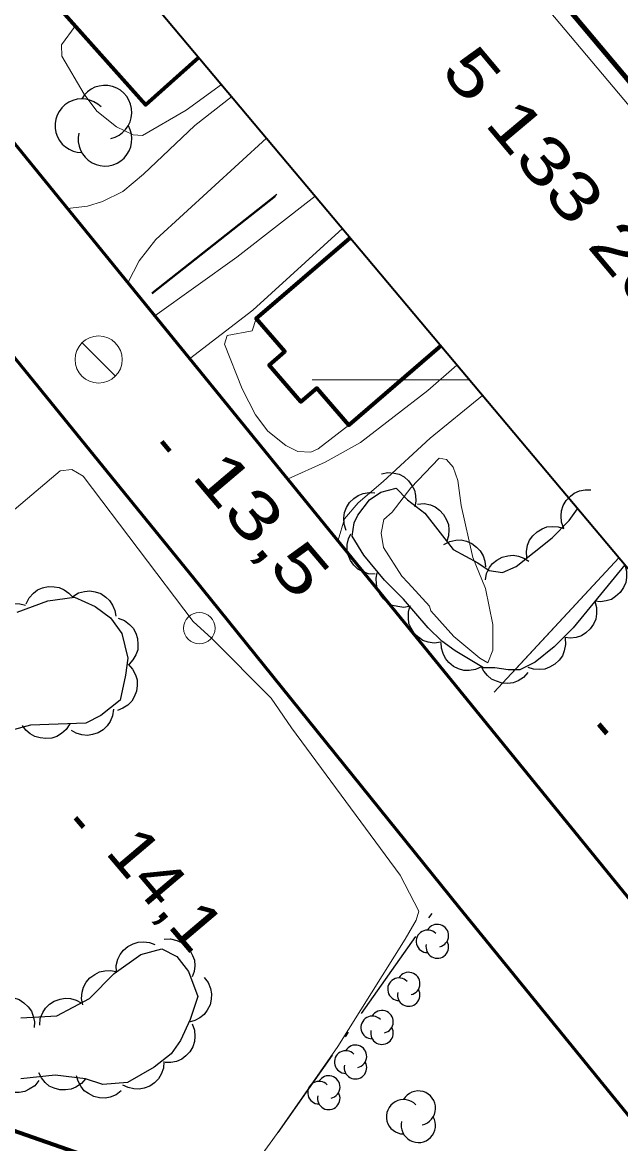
# Model space of a CAD drawing. Extents: x 386081 to 389416, y 5130568 to 5134082.
# Drawn here: x 388069.1 to 388107.1, y 5133151.4 to 5133222.7 of the extents above; entities that cross this region are included whole.
import ezdxf
from ezdxf.enums import TextEntityAlignment as Align

# ---------------------------------------------------------------- set-up
doc = ezdxf.new("R2010")
doc.units = 0
doc.header["$LTSCALE"] = 1.2
doc.linetypes.add('DOT_DASHED', pattern=[7.7, 5, -1.2, 0.3, -1.2])
doc.linetypes.add('LONG_DASHED', pattern=[7.5, 6, -1.5])
for name, color, linetype, lineweight in [('19', 7, 'Continuous', 13), ('2', 7, 'Continuous', 13), ('21', 7, 'LONG_DASHED', 35), ('3', 7, 'Continuous', 140), ('31', 7, 'Continuous', 70), ('36', 7, 'Continuous', 13), ('37', 7, 'Continuous', 13), ('41', 7, 'DOT_DASHED', 25), ('44', 7, 'Continuous', 25), ('60', 7, 'Continuous', 13), ('61', 7, 'Continuous', 13)]:
    doc.layers.add(name, color=color, linetype=linetype, lineweight=lineweight)

msp = doc.modelspace()

# ---------------------------------------------------------------- linework, layer by layer
at = {"layer": '19'}
for points in [[(388071.95, 5133210.9), (388073.23, 5133211.05), (388074.18, 5133211.34), (388075.46, 5133211.98), (388076.78, 5133213.09), (388080.05, 5133216.18), (388082.39, 5133218.01)], [(388075.79, 5133206.18), (388076.5, 5133207.58), (388077.58, 5133208.93), (388084.61, 5133215.37)], [(388077.5, 5133204.07), (388082.73, 5133207.8), (388087.7, 5133211.69)], [(388079.72, 5133201.34), (388083.75, 5133204.44), (388089.45, 5133209.62)], [(388085.99, 5133193.71), (388088.34, 5133194.76), (388090.59, 5133196.01), (388094.88, 5133199.33), (388096.73, 5133200.94)], [(388089.18, 5133189.8), (388089.57, 5133191.16), (388090.44, 5133192.18), (388092.04, 5133193.54), (388095.02, 5133196.28), (388098.35, 5133199.01)]]:
    msp.add_lwpolyline(points, dxfattribs=at)
at = {"layer": '2'}
for points in [[(388081.74, 5133218.79), (388079.49, 5133217.16), (388076.73, 5133215.55), (388076.12, 5133215.59), (388075.06, 5133216.09), (388073.81, 5133217.09), (388073, 5133218.17), (388071.59, 5133220.59), (388071.56, 5133221.32), (388072.44, 5133222.5)], [(388089.85, 5133197.11), (388087.91, 5133195.61), (388087.43, 5133195.4), (388086.61, 5133195.44), (388085.85, 5133195.83), (388084.7, 5133196.74), (388083.92, 5133197.78), (388083.06, 5133199.43), (388081.93, 5133202.26), (388082.1, 5133202.83), (388083.69, 5133203.11), (388083.96, 5133203.9)], [(388048.23, 5133170.39), (388048.4, 5133170.37), (388048.91, 5133170.63), (388050.17, 5133171.68), (388060.71, 5133180.73), (388062.18, 5133182.53), (388063.86, 5133185.15), (388065.5, 5133188.26), (388066.75, 5133189.95), (388068.43, 5133191.63), (388071.48, 5133194.2), (388072.22, 5133194.29), (388072.95, 5133193.88), (388079.94, 5133184.62), (388081.14, 5133183.55), (388084.92, 5133179.74), (388086.21, 5133177.86), (388093.11, 5133168.49), (388094.3, 5133166.19), (388094.13, 5133165.62), (388093.43, 5133164.42), (388089.15, 5133157.59), (388085.29, 5133152.05), (388075.06, 5133137.95)]]:
    msp.add_lwpolyline(points, dxfattribs=at)
msp.add_lwpolyline([(388093.62, 5133187.08), (388093.23, 5133187.51), (388092.06, 5133189.34), (388091.9, 5133190.25), (388092.08, 5133191.12), (388092.62, 5133191.59), (388093.79, 5133193.13), (388095.61, 5133195.01), (388096.06, 5133194.94), (388096.5, 5133194.45), (388096.79, 5133193.59), (388096.99, 5133192.01), (388097.75, 5133188.69), (388098.54, 5133186.72), (388099.01, 5133184.44), (388099.02, 5133182.8), (388098.7, 5133182), (388098.18, 5133182.3), (388096.54, 5133183.66), (388095.06, 5133185.3), (388094.98, 5133185.61)], close=True, dxfattribs=at)
at = {"layer": '21', "linetype": 'Continuous', "lineweight": 53}
for points in [[(387988.29, 5133299.49), (387998.02, 5133289.25), (388006.21, 5133279.7), (388011.02, 5133273.63), (388014.87, 5133268.22), (388029.06, 5133250.18), (388045.35, 5133229.98), (388079.95, 5133187.42), (388096.88, 5133166.43), (388126.93, 5133129.5), (388151.89, 5133100.29), (388177.78, 5133070.47), (388192.12, 5133054.55)], [(387996.48, 5133299.33), (388008.5, 5133286.86), (388018.14, 5133275.19), (388028.39, 5133262.22), (388050.54, 5133235.47), (388054.35, 5133231.28), (388056.75, 5133228.37), (388059.2, 5133225.59), (388063.51, 5133221.04), (388067.79, 5133216.01), (388124.74, 5133146.03), (388137.23, 5133130.93), (388156.14, 5133108.59), (388166.08, 5133097.05), (388179.25, 5133081.98), (388190.53, 5133069.43), (388199.06, 5133060.07), (388201.02, 5133058.05), (388201.87, 5133057.51), (388202.98, 5133057.23), (388205.1, 5133057.08), (388206.18, 5133057.44), (388207.46, 5133058), (388209.21, 5133059.13)]]:
    msp.add_lwpolyline(points, dxfattribs=at)
at = {"layer": '3'}
for p, q in [((388077.95, 5133196.08), (388078.46, 5133195.47)), ((388105.77, 5133178.1), (388106.28, 5133177.49)), ((388072.46, 5133172.14), (388072.97, 5133171.53))]:
    msp.add_line(p, q, dxfattribs=at)
at = {"layer": '31'}
for points in [[(388080.29, 5133220.51), (388076.91, 5133217.5), (388070.52, 5133224.66), (388074.12, 5133227.86)], [(388095.71, 5133202.16), (388089.85, 5133197.11), (388087.81, 5133199.48), (388086.79, 5133198.61), (388084.78, 5133200.94), (388085.77, 5133201.8), (388083.96, 5133203.9), (388089.93, 5133209.04)]]:
    msp.add_lwpolyline(points, dxfattribs=at)
msp.add_lwpolyline([(388055.51, 5133154.59), (388065.1, 5133151.24), (388065.78, 5133153.2), (388073.26, 5133150.58), (388070.41, 5133142.41), (388065.08, 5133144.26), (388064.14, 5133141.59), (388052.4, 5133145.71)], close=True, dxfattribs=at)
at = {"layer": '36'}
msp.add_line((388075, 5133200.23), (388072.88, 5133202.35), dxfattribs=at)
for centre, radius in [((388073.93, 5133201.291), 1.5), ((388080.338, 5133184.2), 1)]:
    msp.add_circle(centre, radius, dxfattribs=at)
at = {"layer": '37', "lineweight": 25}
for p, q in [((388077.31, 5133205.53), (388085.28, 5133211.82)), ((388077.34, 5133205.49), (388085.19, 5133211.69))]:
    msp.add_line(p, q, dxfattribs=at)
at = {"layer": '37'}
for q in [(388099.1, 5133180.12), (388100.24, 5133181.35)]:
    msp.add_line((388107.04, 5133188.68), q, dxfattribs=at)
at = {"layer": '41'}
msp.add_line((388069.41, 5133129.44), (388095.57, 5133166.65), dxfattribs=at)
at = {"layer": '44'}
for points in [[(388091.93, 5133194.03), (388092.34, 5133194.11), (388092.74, 5133194.07), (388093.06, 5133193.99), (388093.37, 5133193.82), (388093.65, 5133193.58), (388093.87, 5133193.27), (388094.03, 5133192.98), (388094.1, 5133192.64), (388094.12, 5133192.27), (388094.05, 5133191.91)], [(388103.54, 5133190.55), (388103.39, 5133190.94), (388103.36, 5133191.34), (388103.38, 5133191.67), (388103.5, 5133192), (388103.68, 5133192.32), (388103.95, 5133192.6), (388104.2, 5133192.8), (388104.53, 5133192.93), (388104.89, 5133193.01), (388105.25, 5133193.01)], [(388089.69, 5133190.42), (388089.56, 5133190.81), (388089.54, 5133191.22), (388089.57, 5133191.55), (388089.71, 5133191.88), (388089.9, 5133192.19), (388090.18, 5133192.45), (388090.44, 5133192.65), (388090.77, 5133192.77), (388091.14, 5133192.83), (388091.5, 5133192.82)], [(388094.23, 5133192.1), (388094.64, 5133192.13), (388095.04, 5133192.04), (388095.35, 5133191.92), (388095.63, 5133191.71), (388095.88, 5133191.44), (388096.06, 5133191.1), (388096.19, 5133190.8), (388096.22, 5133190.45), (388096.19, 5133190.08), (388096.08, 5133189.74)], [(388091.52, 5133187.64), (388091.1, 5133187.66), (388090.72, 5133187.8), (388090.43, 5133187.95), (388090.18, 5133188.2), (388089.96, 5133188.5), (388089.82, 5133188.86), (388089.74, 5133189.17), (388089.75, 5133189.52), (388089.83, 5133189.89), (388089.98, 5133190.21)], [(388101.18, 5133188.67), (388101.15, 5133189.08), (388101.23, 5133189.48), (388101.35, 5133189.79), (388101.56, 5133190.07), (388101.83, 5133190.33), (388102.16, 5133190.51), (388102.46, 5133190.64), (388102.81, 5133190.67), (388103.18, 5133190.64), (388103.53, 5133190.54)], [(388095.9, 5133189.53), (388096.27, 5133189.72), (388096.67, 5133189.8), (388097, 5133189.81), (388097.34, 5133189.73), (388097.68, 5133189.59), (388097.98, 5133189.35), (388098.22, 5133189.12), (388098.39, 5133188.81), (388098.51, 5133188.46), (388098.54, 5133188.11)], [(388098.55, 5133187.27), (388098.62, 5133187.68), (388098.81, 5133188.05), (388099, 5133188.32), (388099.28, 5133188.53), (388099.6, 5133188.71), (388099.97, 5133188.8), (388100.3, 5133188.85), (388100.64, 5133188.79), (388100.99, 5133188.66), (388101.3, 5133188.47)], [(388107.41, 5133188.23), (388107.53, 5133187.83), (388107.53, 5133187.42), (388107.48, 5133187.1), (388107.33, 5133186.78), (388107.12, 5133186.47), (388106.83, 5133186.22), (388106.57, 5133186.03), (388106.23, 5133185.93), (388105.86, 5133185.88), (388105.5, 5133185.91)], [(388093.78, 5133185.6), (388093.36, 5133185.52), (388092.96, 5133185.57), (388092.64, 5133185.65), (388092.34, 5133185.82), (388092.05, 5133186.06), (388091.83, 5133186.38), (388091.68, 5133186.66), (388091.61, 5133187.01), (388091.59, 5133187.38), (388091.66, 5133187.73)], [(388069.31, 5133185.75), (388069.5, 5133186.12), (388069.78, 5133186.42), (388070.03, 5133186.63), (388070.35, 5133186.77), (388070.71, 5133186.85), (388071.1, 5133186.84), (388071.42, 5133186.79), (388071.74, 5133186.64), (388072.04, 5133186.43), (388072.29, 5133186.17)], [(388072.29, 5133186.22), (388072.65, 5133186.44), (388073.04, 5133186.54), (388073.37, 5133186.58), (388073.72, 5133186.52), (388074.07, 5133186.4), (388074.38, 5133186.18), (388074.63, 5133185.97), (388074.82, 5133185.67), (388074.96, 5133185.33), (388075.02, 5133184.97)], [(388067, 5133183.69), (388066.95, 5133184.11), (388067.02, 5133184.51), (388067.12, 5133184.82), (388067.32, 5133185.11), (388067.58, 5133185.38), (388067.9, 5133185.58), (388068.2, 5133185.72), (388068.55, 5133185.76), (388068.92, 5133185.75), (388069.27, 5133185.66)], [(388105.5, 5133185.91), (388105.62, 5133185.51), (388105.62, 5133185.11), (388105.57, 5133184.78), (388105.43, 5133184.46), (388105.22, 5133184.15), (388104.93, 5133183.9), (388104.66, 5133183.72), (388104.32, 5133183.61), (388103.96, 5133183.56), (388103.6, 5133183.6)], [(388095.7, 5133183.3), (388095.29, 5133183.25), (388094.89, 5133183.32), (388094.57, 5133183.42), (388094.28, 5133183.62), (388094.02, 5133183.88), (388093.82, 5133184.21), (388093.68, 5133184.5), (388093.64, 5133184.85), (388093.65, 5133185.22), (388093.74, 5133185.57)], [(388075.18, 5133184.84), (388075.57, 5133184.69), (388075.9, 5133184.44), (388076.13, 5133184.2), (388076.29, 5133183.89), (388076.41, 5133183.54), (388076.43, 5133183.16), (388076.42, 5133182.83), (388076.3, 5133182.5), (388076.11, 5133182.18), (388075.87, 5133181.92)], [(388098.29, 5133181.75), (388097.92, 5133181.57), (388097.51, 5133181.51), (388097.18, 5133181.51), (388096.84, 5133181.61), (388096.51, 5133181.77), (388096.22, 5133182.02), (388096, 5133182.26), (388095.85, 5133182.58), (388095.74, 5133182.93), (388095.72, 5133183.29)], [(388103.61, 5133183.57), (388103.64, 5133183.16), (388103.56, 5133182.76), (388103.45, 5133182.45), (388103.24, 5133182.16), (388102.97, 5133181.91), (388102.63, 5133181.72), (388102.33, 5133181.59), (388101.98, 5133181.56), (388101.61, 5133181.59), (388101.27, 5133181.69)], [(388075.81, 5133181.9), (388076.09, 5133181.59), (388076.27, 5133181.23), (388076.38, 5133180.91), (388076.39, 5133180.56), (388076.34, 5133180.2), (388076.19, 5133179.84), (388076.04, 5133179.55), (388075.78, 5133179.31), (388075.48, 5133179.1), (388075.14, 5133178.97)], [(388101.25, 5133181.37), (388100.97, 5133181.06), (388100.62, 5133180.85), (388100.32, 5133180.72), (388099.97, 5133180.68), (388099.6, 5133180.7), (388099.24, 5133180.82), (388098.94, 5133180.95), (388098.67, 5133181.18), (388098.44, 5133181.47), (388098.28, 5133181.79)], [(388074.88, 5133179.04), (388074.82, 5133178.63), (388074.66, 5133178.26), (388074.48, 5133177.98), (388074.22, 5133177.74), (388073.9, 5133177.55), (388073.54, 5133177.43), (388073.22, 5133177.37), (388072.87, 5133177.41), (388072.51, 5133177.51), (388072.2, 5133177.69)], [(388072.09, 5133178.12), (388071.87, 5133177.76), (388071.56, 5133177.49), (388071.28, 5133177.31), (388070.95, 5133177.21), (388070.58, 5133177.17), (388070.2, 5133177.22), (388069.88, 5133177.3), (388069.58, 5133177.48), (388069.3, 5133177.72), (388069.09, 5133178.01)], [(388078.09, 5133164.41), (388078.51, 5133164.43), (388078.9, 5133164.33), (388079.21, 5133164.21), (388079.48, 5133163.99), (388079.73, 5133163.72), (388079.91, 5133163.38), (388080.03, 5133163.08), (388080.05, 5133162.72), (388080.01, 5133162.35), (388079.89, 5133162.01)], [(388075.07, 5133162.33), (388075.05, 5133162.74), (388075.16, 5133163.14), (388075.29, 5133163.44), (388075.51, 5133163.71), (388075.79, 5133163.95), (388076.13, 5133164.12), (388076.44, 5133164.23), (388076.79, 5133164.25), (388077.16, 5133164.2), (388077.5, 5133164.08)], [(388072.93, 5133160.23), (388072.85, 5133160.64), (388072.89, 5133161.04), (388072.97, 5133161.36), (388073.14, 5133161.67), (388073.38, 5133161.95), (388073.69, 5133162.17), (388073.98, 5133162.33), (388074.32, 5133162.4), (388074.69, 5133162.41), (388075.05, 5133162.35)], [(388080.65, 5133161.98), (388080.91, 5133161.65), (388081.05, 5133161.27), (388081.12, 5133160.94), (388081.1, 5133160.59), (388081.02, 5133160.23), (388080.84, 5133159.9), (388080.65, 5133159.63), (388080.38, 5133159.41), (388080.05, 5133159.23), (388079.7, 5133159.13)], [(388067.41, 5133160.56), (388067.81, 5133160.7), (388068.21, 5133160.72), (388068.54, 5133160.69), (388068.87, 5133160.57), (388069.18, 5133160.37), (388069.45, 5133160.1), (388069.65, 5133159.84), (388069.77, 5133159.51), (388069.84, 5133159.15), (388069.83, 5133158.79)], [(388070.18, 5133158.95), (388070.22, 5133159.37), (388070.38, 5133159.74), (388070.55, 5133160.03), (388070.8, 5133160.27), (388071.11, 5133160.47), (388071.48, 5133160.59), (388071.8, 5133160.66), (388072.15, 5133160.63), (388072.5, 5133160.53), (388072.82, 5133160.36)], [(388079.89, 5133159.02), (388080.04, 5133158.63), (388080.06, 5133158.23), (388080.04, 5133157.9), (388079.92, 5133157.57), (388079.74, 5133157.25), (388079.47, 5133156.98), (388079.22, 5133156.77), (388078.89, 5133156.64), (388078.53, 5133156.56), (388078.17, 5133156.56)], [(388078.08, 5133156.62), (388078.05, 5133156.2), (388077.9, 5133155.82), (388077.74, 5133155.53), (388077.49, 5133155.28), (388077.19, 5133155.07), (388076.83, 5133154.94), (388076.51, 5133154.86), (388076.16, 5133154.89), (388075.8, 5133154.97), (388075.48, 5133155.13)], [(388073.1, 5133155.53), (388072.83, 5133155.22), (388072.48, 5133155), (388072.18, 5133154.86), (388071.83, 5133154.82), (388071.46, 5133154.83), (388071.09, 5133154.94), (388070.79, 5133155.07), (388070.53, 5133155.29), (388070.29, 5133155.58), (388070.12, 5133155.9)], [(388070.12, 5133155.42), (388069.86, 5133155.09), (388069.52, 5133154.87), (388069.23, 5133154.72), (388068.88, 5133154.66), (388068.51, 5133154.66), (388068.14, 5133154.76), (388067.83, 5133154.88), (388067.56, 5133155.1), (388067.31, 5133155.37), (388067.14, 5133155.69)], [(388075.37, 5133154.76), (388075.04, 5133154.51), (388074.66, 5133154.37), (388074.34, 5133154.29), (388073.99, 5133154.32), (388073.63, 5133154.4), (388073.29, 5133154.59), (388073.02, 5133154.77), (388072.8, 5133155.05), (388072.63, 5133155.38), (388072.53, 5133155.72)]]:
    msp.add_lwpolyline(points, dxfattribs=at)
at = {"layer": '44', "linetype": 'DOT_DASHED'}
for points in [[(388107.41, 5133188.23), (388104.12, 5133184.23), (388102.91, 5133183.01), (388101.7, 5133182.04), (388100.73, 5133181.55), (388100, 5133181.55), (388099.15, 5133181.67), (388098.42, 5133181.67), (388096.61, 5133182.76), (388095.76, 5133183.37), (388094.91, 5133184.22), (388093.34, 5133186.04), (388092.13, 5133187.26), (388090.8, 5133188.84), (388090.07, 5133190.06), (388090.19, 5133190.91), (388090.43, 5133191.4), (388091.16, 5133192.37), (388091.89, 5133192.86), (388092.86, 5133193.1), (388093.59, 5133192.37), (388094.68, 5133191.52), (388096.49, 5133189.21), (388098.07, 5133188.36), (388098.79, 5133187.87), (388099.64, 5133187.75), (388100.49, 5133188.12), (388102.79, 5133189.95), (388103.88, 5133191.04), (388104.41, 5133191.8)], [(388068.75, 5133185.21), (388070.69, 5133185.94), (388072.39, 5133186.18), (388073.72, 5133185.57), (388074.69, 5133184.85), (388075.41, 5133183.87), (388075.78, 5133182.29), (388075.65, 5133181.2), (388075.29, 5133179.62), (388074.08, 5133178.64), (388073.11, 5133178.15), (388069.6, 5133178.03), (388068.26, 5133177.66)], [(388068.98, 5133159.41), (388071.28, 5133159.54), (388073.34, 5133160.64), (388074.92, 5133162.22), (388076.61, 5133163.44), (388077.95, 5133163.8), (388078.91, 5133163.32), (388079.64, 5133162.35), (388080.25, 5133160.77), (388079.76, 5133159.3), (388079.15, 5133157.97), (388078.55, 5133157.11), (388077.46, 5133156.26), (388075.76, 5133155.29), (388074.19, 5133155.16), (388073.1, 5133155.53), (388071.16, 5133155.77), (388068.98, 5133155.52)]]:
    msp.add_lwpolyline(points, dxfattribs=at)
at = {"layer": '44'}
for centre, radius, start, end in [((388074.334, 5133217.024), 1.71, 282.26917, 149.72626), ((388074.334, 5133217.024), 1.71, 282.26917, 149.72626), ((388072.863, 5133216.169), 1.71, 44.11537, 269.80396), ((388072.863, 5133216.169), 1.71, 44.11537, 269.80396), ((388074.334, 5133215.314), 1.71, 166.93686, 29.62122), ((388074.334, 5133215.314), 1.71, 166.93686, 29.62122), ((388095.481, 5133164.636), 0.72, 282.26917, 149.72626), ((388094.862, 5133164.276), 0.72, 44.11537, 269.80396), ((388095.481, 5133163.917), 0.72, 166.93686, 29.62122), ((388093.661, 5133161.586), 0.72, 282.26917, 149.72626), ((388093.042, 5133161.226), 0.72, 44.11537, 269.80396), ((388093.661, 5133160.867), 0.72, 166.93686, 29.62122), ((388091.342, 5133158.796), 0.72, 44.11537, 269.80396), ((388091.961, 5133159.156), 0.72, 282.26917, 149.72626), ((388091.961, 5133158.437), 0.72, 166.93686, 29.62122), ((388089.652, 5133156.596), 0.72, 44.11537, 269.80396), ((388090.271, 5133156.956), 0.72, 282.26917, 149.72626), ((388090.271, 5133156.237), 0.72, 166.93686, 29.62122), ((388087.952, 5133154.646), 0.72, 44.11537, 269.80396), ((388088.571, 5133155.006), 0.72, 282.26917, 149.72626), ((388088.571, 5133154.287), 0.72, 166.93686, 29.62122), ((388094.277, 5133153.662), 1.094, 282.26917, 149.72626), ((388093.336, 5133153.115), 1.094, 44.11537, 269.80396), ((388094.277, 5133152.568), 1.094, 166.93686, 29.62122)]:
    msp.add_arc(centre, radius, start, end, dxfattribs=at)
at = {"layer": '60'}
msp.add_line((387383.05, 5134080.13), (389414.21, 5131662), dxfattribs=at)
at = {"layer": '60', "lineweight": 158}
msp.add_lwpolyline([(386081.46, 5132988.14), (387383.17, 5134081.54), (389415.62, 5131661.88), (388113.9, 5130568.48)], close=True, dxfattribs=at)
at = {"layer": '60', "lineweight": 35}
msp.add_lwpolyline([(386109.63, 5132985.69), (387380.72, 5134053.36), (389052.99, 5132062.51), (387781.9, 5130994.83)], close=True, dxfattribs=at)
at = {"layer": '61'}
msp.add_line((388097.52, 5133200), (388087.52, 5133200), dxfattribs=at)

# ---------------------------------------------------------------- texts
at = {"layer": '3'}
for s, width, p in [('13,5   ', 1.35, (388079.78, 5133193.86)), ('14,1   ', 1.1, (388074.29, 5133169.92))]:
    msp.add_text(s, height=3, rotation=310.294, dxfattribs=dict(at, width=width)).set_placement(p)
at = {"layer": '61', "width": 1.3}
msp.add_text('5 133 200 m N.', height=3, rotation=310.03, dxfattribs=at).set_placement((388107.097, 5133205.96), align=Align.CENTER)

doc.saveas('drawing.dxf')
